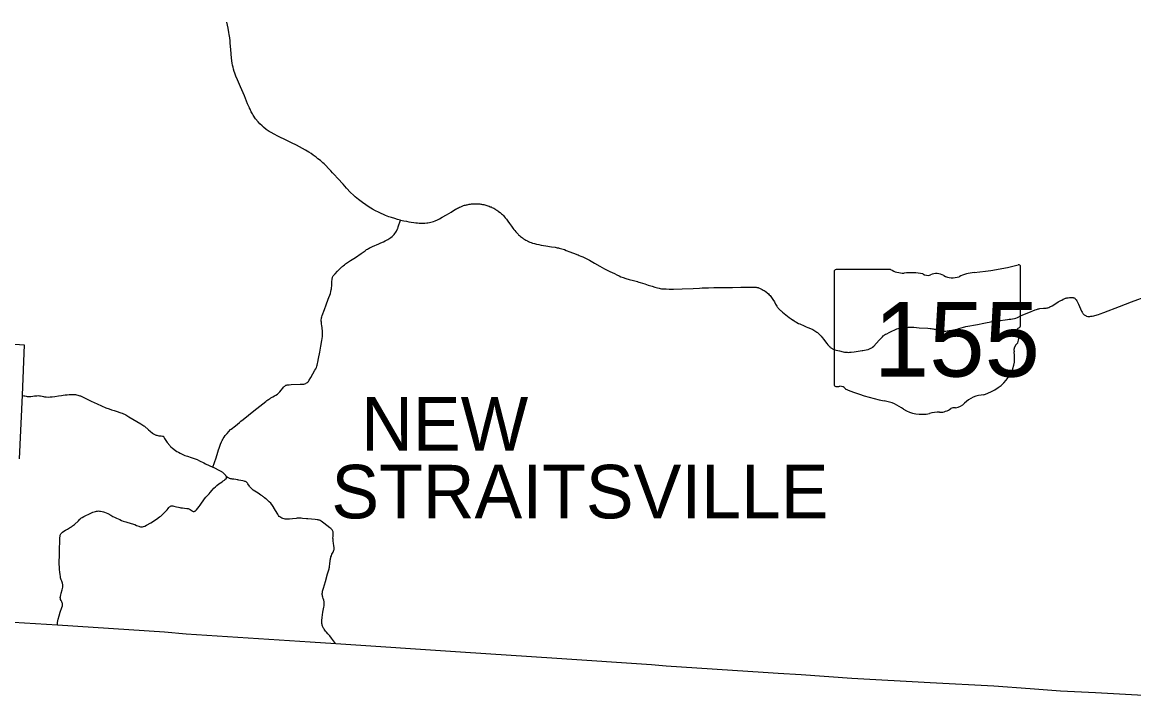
# Model space of a CAD drawing. Extents: x 1761803 to 2441803, y 509895 to 949895.
# Drawn here: x 2035458 to 2076996, y 661261 to 686419 of the extents above; entities that cross this region are included whole.
import ezdxf

# ---------------------------------------------------------------- set-up
doc = ezdxf.new("R2010")
doc.units = 0
for name, color, linetype in [('GM_X_County', 7, 'Continuous'), ('GM_X_County_Road', 7, 'Continuous'), ('GM_X_Minor_Lake', 7, 'Continuous'), ('GM_X_Township_Road', 7, 'Continuous')]:
    doc.layers.add(name, color=color, linetype=linetype)

msp = doc.modelspace()

# ---------------------------------------------------------------- linework, layer by layer
at = {"layer": 'GM_X_County'}
for points in [[(2031221, 674677), (2035535, 674368), (2035459, 672494), (2035338, 670111)], [(2035127, 664004), (2036780, 663916), (2040773, 663647), (2041579, 663576), (2046219, 663281), (2047171, 663211), (2051836, 662896), (2055430, 662667), (2058968, 662423), (2059525, 662385), (2063148, 662146), (2063712, 662108), (2064572, 662058), (2066457, 661921), (2069381, 661759), (2071765, 661626), (2073130, 661532), (2074255, 661446), (2075563, 661386), (2077810, 661261)]]:
    msp.add_lwpolyline(points, dxfattribs=at)
at = {"layer": 'GM_X_Minor_Lake'}
for points in [[(2046510, 681320), (2046509, 681321), (2046437, 681379), (2046332, 681455), (2046250, 681512), (2046169, 681566), (2046038, 681645), (2045930, 681704), (2045704, 681822), (2045523, 681911), (2045345, 681998), (2045011, 682163), (2044872, 682233), (2044759, 682297), (2044683, 682342), (2044577, 682415), (2044474, 682499), (2044419, 682547), (2044336, 682628), (2044275, 682694), (2044180, 682811), (2044148, 682854), (2044112, 682908), (2044085, 682952), (2044057, 682999), (2044019, 683070), (2043971, 683168), (2043952, 683208), (2043945, 683227), (2043882, 683372), (2043758, 683667), (2043616, 684001), (2043505, 684262), (2043446, 684406), (2043404, 684515), (2043379, 684585), (2043356, 684664), (2043336, 684739), (2043319, 684811), (2043305, 684885), (2043282, 685077), (2043255, 685402), (2043234, 685641), (2043227, 685723), (2043214, 685834), (2043195, 685958), (2043180, 686035), (2043149, 686192), (2043104, 686419)], [(2049593, 679027), (2049484, 679055), (2049381, 679083), (2049259, 679120), (2049159, 679155), (2049028, 679206), (2048960, 679234), (2048866, 679274), (2048772, 679319), (2048661, 679377), (2048545, 679440), (2048422, 679513), (2048297, 679593), (2048172, 679681), (2048028, 679792), (2047902, 679898), (2047838, 679957), (2047835, 679962), (2047731, 680057), (2047575, 680220), (2047446, 680366), (2047252, 680578), (2047112, 680733), (2047056, 680794), (2046987, 680871), (2046905, 680958), (2046804, 681062), (2046738, 681126), (2046691, 681169), (2046598, 681250), (2046510, 681320)], [(2049593, 679027), (2049715, 679002), (2049812, 678984), (2049901, 678969), (2049994, 678954), (2050096, 678938), (2050168, 678928), (2050229, 678921), (2050286, 678917), (2050349, 678913), (2050408, 678913), (2050505, 678918), (2050574, 678924), (2050621, 678932), (2050676, 678943), (2050726, 678954), (2050777, 678968), (2050827, 678982), (2050890, 679002), (2050982, 679041), (2051046, 679072), (2051154, 679132), (2051309, 679222), (2051484, 679330), (2051653, 679431), (2051683, 679448), (2051722, 679469), (2051756, 679487), (2051799, 679508), (2051847, 679529), (2051897, 679548), (2051951, 679568), (2051991, 679581), (2052025, 679590), (2052054, 679598), (2052081, 679604), (2052119, 679612), (2052159, 679620), (2052207, 679628), (2052252, 679633), (2052303, 679637), (2052346, 679639), (2052397, 679640), (2052462, 679638), (2052516, 679636), (2052560, 679631), (2052600, 679626), (2052623, 679623), (2052659, 679617), (2052690, 679611)], [(2052690, 679611), (2052707, 679607), (2052742, 679599), (2052779, 679589), (2052821, 679577), (2052856, 679566), (2052910, 679547), (2052950, 679530), (2052981, 679518), (2053012, 679503), (2053041, 679488), (2053079, 679470), (2053114, 679450), (2053149, 679430), (2053190, 679404), (2053227, 679378), (2053261, 679354), (2053313, 679313), (2053370, 679263), (2053403, 679233), (2053439, 679195), (2053472, 679158), (2053510, 679113), (2053553, 679058), (2053602, 678993), (2053672, 678897), (2053738, 678804), (2053795, 678725), (2053834, 678674), (2053861, 678639), (2053900, 678593), (2053941, 678548), (2053964, 678522), (2053989, 678499)], [(2049492, 678720), (2049512, 678776), (2049593, 679027)], [(2048861, 678180), (2048957, 678223), (2049025, 678255), (2049070, 678276), (2049114, 678300), (2049157, 678324), (2049196, 678348), (2049237, 678377), (2049284, 678415), (2049322, 678453), (2049342, 678474), (2049360, 678495), (2049387, 678530), (2049420, 678579), (2049441, 678614), (2049454, 678639), (2049487, 678707), (2049492, 678720)], [(2053989, 678499), (2054007, 678483), (2054037, 678455), (2054075, 678422), (2054115, 678389), (2054156, 678360), (2054193, 678334), (2054238, 678306), (2054274, 678284), (2054337, 678250), (2054382, 678229), (2054430, 678209), (2054476, 678190), (2054527, 678173), (2054600, 678149), (2054676, 678130), (2054761, 678113), (2054856, 678096), (2055024, 678068), (2055235, 678034), (2055371, 678012), (2055451, 677998), (2055494, 677991), (2055519, 677985), (2055574, 677972), (2055622, 677958), (2055675, 677940), (2055716, 677925), (2055789, 677898), (2055921, 677848), (2056015, 677811), (2056096, 677779), (2056177, 677747), (2056230, 677726)], [(2044663, 672332), (2044693, 672353), (2044720, 672370), (2044752, 672388), (2044822, 672429), (2044886, 672466), (2044935, 672495), (2044992, 672530), (2045018, 672549), (2045039, 672566), (2045059, 672585), (2045084, 672612), (2045133, 672673), (2045192, 672750), (2045219, 672784), (2045234, 672801), (2045248, 672815), (2045268, 672831), (2045290, 672845), (2045314, 672858), (2045336, 672867), (2045359, 672871), (2045390, 672876), (2045430, 672879), (2045512, 672882), (2045850, 672895), (2045916, 672897), (2045949, 672900), (2045982, 672905), (2046015, 672912), (2046050, 672926), (2046083, 672944), (2046115, 672967), (2046150, 673004), (2046171, 673032), (2046185, 673053), (2046242, 673151), (2046397, 673425), (2046425, 673478), (2046449, 673524), (2046468, 673572), (2046482, 673615), (2046496, 673671), (2046505, 673716), (2046532, 673860), (2046575, 674095), (2046616, 674316), (2046655, 674527), (2046667, 674605), (2046676, 674675), (2046681, 674750), (2046679, 674803), (2046675, 674869), (2046661, 675003), (2046649, 675090), (2046643, 675144), (2046636, 675211), (2046633, 675255), (2046634, 675301), (2046640, 675348), (2046646, 675382), (2046655, 675415), (2046669, 675460), (2046753, 675683), (2046819, 675860), (2046896, 676074), (2046973, 676288), (2046993, 676359), (2047008, 676423), (2047014, 676464), (2047019, 676505), (2047023, 676558), (2047031, 676736), (2047037, 676808), (2047042, 676841), (2047049, 676873), (2047057, 676898), (2047067, 676922), (2047080, 676944), (2047095, 676963), (2047113, 676986), (2047147, 677022), (2047242, 677119), (2047314, 677191), (2047363, 677241), (2047401, 677277), (2047426, 677299), (2047454, 677323), (2047499, 677357), (2047542, 677389), (2047731, 677516), (2047906, 677635), (2048121, 677782), (2048271, 677885), (2048329, 677925), (2048364, 677948), (2048398, 677970), (2048428, 677986), (2048457, 678002), (2048496, 678022), (2048543, 678042), (2048786, 678147), (2048861, 678180)], [(2056230, 677726), (2056276, 677709), (2056331, 677686), (2056409, 677653), (2056462, 677629), (2056530, 677596), (2056654, 677529), (2056849, 677418), (2057041, 677307), (2057134, 677255), (2057219, 677208), (2057296, 677170), (2057415, 677111), (2057585, 677031), (2057679, 676986), (2057759, 676949), (2057830, 676915), (2057915, 676881), (2058018, 676845), (2058138, 676811), (2058303, 676768), (2058404, 676742), (2058445, 676731), (2058458, 676728)], [(2058458, 676728), (2058500, 676715), (2058550, 676699), (2058720, 676643), (2058853, 676601), (2058998, 676556), (2059096, 676528), (2059203, 676497), (2059257, 676482), (2059299, 676474), (2059343, 676467), (2059377, 676464), (2059427, 676460), (2059518, 676455), (2059638, 676452), (2059793, 676453), (2060115, 676467), (2060536, 676474), (2060764, 676489), (2060866, 676494), (2060977, 676499), (2061100, 676503), (2061297, 676507), (2061584, 676510), (2061785, 676513), (2062005, 676516), (2062307, 676520), (2062621, 676523), (2062711, 676523), (2062791, 676523), (2062857, 676520), (2062885, 676519), (2062914, 676515), (2062937, 676510), (2062955, 676505), (2062977, 676498), (2063005, 676488), (2063040, 676472), (2063061, 676463), (2063104, 676442), (2063148, 676417), (2063180, 676397), (2063222, 676369), (2063265, 676339), (2063300, 676312), (2063345, 676270), (2063375, 676242), (2063403, 676212), (2063434, 676173), (2063462, 676137), (2063509, 676066), (2063567, 675971), (2063613, 675886), (2063636, 675849), (2063656, 675816), (2063672, 675790), (2063690, 675765), (2063712, 675737), (2063746, 675700), (2063768, 675677), (2063791, 675656), (2063815, 675634), (2063867, 675590), (2063997, 675486), (2064123, 675388), (2064189, 675340), (2064241, 675304)], [(2068610, 675025), (2068665, 675027), (2068778, 675024), (2068982, 675010), (2069296, 674988), (2069382, 674980), (2069427, 674976), (2069469, 674971), (2069498, 674967), (2069534, 674960), (2069587, 674950), (2069661, 674932), (2069732, 674912), (2069768, 674903), (2069793, 674897), (2069831, 674889), (2069882, 674884), (2069923, 674883), (2069971, 674885), (2070018, 674889), (2070102, 674901), (2070202, 674917), (2070261, 674926), (2070320, 674938), (2070396, 674958), (2070463, 674978), (2070635, 675030), (2070683, 675042), (2070722, 675051), (2071158, 675134), (2071394, 675181), (2071513, 675206), (2071592, 675221), (2071644, 675231), (2071705, 675241), (2071790, 675253), (2071918, 675271), (2072271, 675315), (2072340, 675323), (2072406, 675332), (2072470, 675342), (2072535, 675356), (2072590, 675371), (2072647, 675391), (2072794, 675462), (2073077, 675577), (2073158, 675609), (2073222, 675635), (2073311, 675672), (2073358, 675690), (2073393, 675704), (2073422, 675712), (2073449, 675718), (2073486, 675723), (2073623, 675734), (2073692, 675740), (2073721, 675744), (2073754, 675750), (2073789, 675757), (2073828, 675770), (2073865, 675786), (2073942, 675828), (2074041, 675886), (2074173, 675971), (2074267, 676023), (2074304, 676043), (2074361, 676071), (2074390, 676083), (2074421, 676096), (2074449, 676107), (2074474, 676113), (2074498, 676119), (2074541, 676128), (2074595, 676133), (2074640, 676137)], [(2074640, 676137), (2074680, 676137), (2074704, 676135), (2074727, 676132), (2074748, 676127), (2074768, 676119), (2074790, 676107), (2074812, 676092), (2074835, 676068), (2074849, 676048), (2074873, 676008), (2074926, 675893), (2075005, 675716), (2075046, 675631), (2075065, 675593), (2075076, 675570), (2075089, 675549), (2075102, 675531), (2075121, 675510), (2075139, 675493), (2075166, 675473), (2075187, 675461), (2075211, 675450), (2075235, 675441), (2075279, 675431), (2075305, 675427), (2075329, 675427)], [(2075329, 675427), (2075359, 675429), (2075391, 675434), (2075435, 675442), (2075508, 675457), (2075625, 675489), (2075677, 675504), (2075735, 675523), (2075871, 675575), (2076465, 675799), (2076914, 675972), (2077525, 676205)], [(2064241, 675304), (2064251, 675297), (2064305, 675262), (2064337, 675243), (2064368, 675225), (2064409, 675202), (2064469, 675172), (2064511, 675153), (2064561, 675130), (2064631, 675098), (2064756, 675046)], [(2064756, 675046), (2064810, 675023), (2064975, 674950), (2065002, 674938), (2065044, 674916), (2065080, 674895), (2065118, 674871), (2065155, 674844), (2065179, 674825), (2065212, 674797), (2065245, 674763), (2065280, 674727), (2065313, 674689), (2065349, 674646), (2065408, 674570), (2065479, 674479), (2065529, 674415), (2065561, 674375), (2065594, 674339), (2065626, 674308), (2065657, 674280), (2065681, 674260), (2065704, 674241), (2065723, 674228), (2065741, 674218), (2065768, 674205), (2065829, 674185), (2065869, 674173), (2066005, 674140), (2066138, 674112), (2066187, 674101), (2066215, 674097), (2066248, 674092), (2066281, 674090), (2066326, 674089), (2066377, 674091), (2066435, 674095), (2066549, 674108), (2066694, 674128), (2066847, 674152), (2066862, 674155)], [(2066862, 674155), (2066877, 674158), (2066991, 674181), (2067075, 674201), (2067124, 674215), (2067150, 674227), (2067174, 674239), (2067204, 674257), (2067233, 674280), (2067281, 674325), (2067486, 674546), (2067550, 674618), (2067577, 674646), (2067603, 674671), (2067633, 674701), (2067652, 674718), (2067680, 674740), (2067717, 674762), (2067763, 674785), (2067861, 674832), (2067982, 674893), (2068045, 674922), (2068090, 674943), (2068137, 674962), (2068187, 674976), (2068231, 674987), (2068278, 674996), (2068358, 675006), (2068433, 675014), (2068515, 675020), (2068569, 675024), (2068610, 675025)], [(2035459, 672480), (2035514, 672469), (2035555, 672460), (2035604, 672449), (2035636, 672445), (2035674, 672442), (2035724, 672440), (2035773, 672443), (2035850, 672452), (2035913, 672462), (2035961, 672468), (2036001, 672470), (2036050, 672471), (2036108, 672467), (2036142, 672461), (2036197, 672447), (2036251, 672435), (2036293, 672428), (2036358, 672423), (2036425, 672420), (2036501, 672423), (2036578, 672428), (2036670, 672439), (2036818, 672462), (2036920, 672477), (2036993, 672487), (2037059, 672497), (2037133, 672505), (2037208, 672515), (2037248, 672517), (2037303, 672519), (2037359, 672518), (2037403, 672515), (2037449, 672510), (2037491, 672504), (2037531, 672493), (2037572, 672482), (2037615, 672468), (2037635, 672461), (2037679, 672444), (2037805, 672383), (2038037, 672271), (2038256, 672171), (2038588, 672022), (2038701, 671978), (2038798, 671943), (2038888, 671915), (2038969, 671889), (2039148, 671828), (2039192, 671811), (2039238, 671793), (2039280, 671774), (2039327, 671749), (2039365, 671728), (2039407, 671704), (2039446, 671681), (2039894, 671415), (2039970, 671364), (2039999, 671345), (2040021, 671329), (2040173, 671199)], [(2043632, 671516), (2043713, 671582), (2043918, 671740), (2044115, 671899), (2044338, 672077), (2044558, 672254), (2044604, 672289), (2044634, 672312), (2044663, 672332)], [(2042956, 670843), (2042972, 670870), (2043009, 670926), (2043047, 670979), (2043115, 671061), (2043173, 671126), (2043241, 671202), (2043264, 671222), (2043423, 671347), (2043580, 671474), (2043632, 671516)], [(2040173, 671199), (2040238, 671144), (2040331, 671072), (2040366, 671047), (2040387, 671033), (2040408, 671021), (2040430, 671011), (2040457, 671000), (2040487, 670989), (2040521, 670980), (2040560, 670971), (2040598, 670967), (2040652, 670964), (2040653, 670964)], [(2040653, 670964), (2040701, 670960), (2040719, 670954), (2040733, 670945), (2040744, 670934), (2040755, 670918), (2040767, 670896), (2040778, 670874), (2040822, 670798), (2040848, 670759), (2040876, 670722), (2040969, 670603), (2040989, 670580), (2041009, 670560), (2041073, 670508), (2041190, 670422), (2041241, 670387), (2041301, 670354), (2041354, 670327), (2041484, 670261), (2041533, 670240)], [(2042869, 670659), (2042904, 670746), (2042931, 670801), (2042948, 670830), (2042956, 670843)], [(2042768, 670360), (2042793, 670442), (2042817, 670515), (2042840, 670584), (2042869, 670659), (2042869, 670659)], [(2041533, 670240), (2041540, 670237), (2041634, 670205), (2041773, 670157), (2041962, 670095), (2041991, 670083)], [(2041991, 670083), (2042083, 670037), (2042243, 669956), (2042306, 669926)], [(2042578, 669797), (2042703, 670152), (2042768, 670360)], [(2042306, 669926), (2042578, 669797)], [(2043004, 669549), (2043003, 669550), (2042953, 669595), (2042932, 669613), (2042915, 669626), (2042888, 669642), (2042578, 669797)], [(2040590, 667942), (2040632, 667973), (2040681, 668014), (2040720, 668051), (2040764, 668094), (2040821, 668153), (2040875, 668211), (2040911, 668257), (2040937, 668292), (2040950, 668310), (2040965, 668324), (2040980, 668336), (2041004, 668347), (2041028, 668352), (2041048, 668353), (2041082, 668350), (2041123, 668343), (2041224, 668323), (2041295, 668305), (2041342, 668294), (2041389, 668286), (2041446, 668278), (2041523, 668271), (2041604, 668262), (2041636, 668258), (2041664, 668253), (2041682, 668247), (2041706, 668235), (2041734, 668219), (2041768, 668192), (2041805, 668165), (2041823, 668155), (2041843, 668148), (2041859, 668146), (2041882, 668148), (2041900, 668151), (2041920, 668161), (2041944, 668178), (2041974, 668208), (2042067, 668331), (2042103, 668379), (2042154, 668458), (2042213, 668544), (2042270, 668619), (2042319, 668674), (2042380, 668740), (2042438, 668805), (2042477, 668848), (2042554, 668936), (2042618, 669012), (2042677, 669068), (2042730, 669117), (2042800, 669172), (2042927, 669258), (2042965, 669284), (2043011, 669318), (2043033, 669338), (2043077, 669380), (2043086, 669393), (2043090, 669403), (2043093, 669416), (2043094, 669429), (2043094, 669441)], [(2044588, 668599), (2044567, 668616), (2044515, 668659), (2044480, 668687), (2044448, 668709), (2044420, 668729), (2044373, 668760), (2044272, 668823), (2044209, 668862), (2044146, 668904), (2044093, 668941), (2044045, 668982), (2044015, 669010), (2043983, 669040), (2043973, 669051), (2043965, 669061), (2043946, 669095), (2043928, 669127), (2043915, 669145), (2043893, 669178), (2043870, 669208), (2043851, 669227), (2043837, 669240), (2043820, 669250), (2043798, 669260), (2043782, 669265), (2043755, 669274), (2043704, 669284), (2043555, 669317), (2043519, 669325), (2043488, 669330), (2043436, 669339), (2043362, 669347), (2043302, 669355), (2043276, 669359), (2043239, 669367), (2043205, 669376), (2043187, 669383), (2043154, 669401), (2043094, 669441), (2043092, 669453), (2043087, 669462), (2043072, 669481), (2043049, 669504), (2043043, 669510), (2043004, 669549)], [(2044775, 668415), (2044744, 668452), (2044688, 668510), (2044624, 668568), (2044588, 668599)], [(2046076, 667870), (2045931, 667885), (2045879, 667889), (2045831, 667892), (2045781, 667893), (2045737, 667891), (2045690, 667888), (2045560, 667874), (2045449, 667863), (2045390, 667858), (2045335, 667856), (2045280, 667861), (2045241, 667870), (2045202, 667883), (2045157, 667899), (2045127, 667917), (2045090, 667942), (2045065, 667963), (2045040, 667994), (2045004, 668046), (2044864, 668286), (2044862, 668287), (2044835, 668332), (2044808, 668373), (2044780, 668410), (2044775, 668415)], [(2036776, 663916), (2036779, 664000), (2036789, 664060), (2036802, 664124), (2036832, 664243), (2036880, 664387), (2036942, 664555), (2036959, 664618), (2036963, 664655), (2036962, 664681), (2036957, 664703), (2036949, 664728), (2036932, 664765), (2036907, 664817), (2036893, 664857), (2036884, 664893), (2036881, 664926), (2036884, 664965), (2036888, 664993), (2036895, 665018), (2036915, 665088), (2036950, 665213), (2036963, 665268), (2036969, 665316), (2036973, 665359), (2036969, 665416), (2036965, 665440), (2036960, 665469), (2036951, 665500), (2036934, 665543), (2036910, 665596), (2036902, 665624), (2036893, 665662), (2036884, 665713), (2036873, 665795), (2036861, 665872), (2036853, 665977), (2036845, 666088), (2036843, 666151), (2036844, 666302), (2036848, 666467), (2036853, 666590), (2036854, 666690), (2036862, 667082), (2036866, 667140), (2036867, 667182), (2036870, 667210), (2036873, 667232), (2036878, 667261), (2036889, 667288), (2036905, 667312), (2036923, 667336), (2036944, 667358), (2036966, 667377), (2037015, 667413), (2037071, 667446), (2037150, 667490), (2037259, 667553), (2037293, 667573), (2037338, 667606), (2037406, 667663), (2037555, 667797), (2037612, 667853), (2037636, 667876), (2037653, 667891), (2037667, 667903), (2037693, 667919), (2037765, 667959), (2038020, 668085), (2038066, 668105), (2038100, 668118), (2038148, 668134), (2038198, 668149), (2038229, 668156), (2038266, 668161), (2038303, 668163), (2038343, 668161), (2038385, 668156), (2038442, 668147), (2038492, 668135), (2038538, 668121), (2038593, 668098), (2038660, 668066), (2038768, 668003), (2038842, 667961), (2038902, 667931), (2038986, 667891), (2039101, 667839), (2039170, 667807), (2039226, 667787), (2039324, 667755), (2039533, 667697), (2039576, 667684), (2039612, 667671), (2039665, 667652), (2039733, 667623), (2039810, 667591), (2039845, 667578), (2039880, 667571), (2039908, 667568), (2039935, 667570), (2039956, 667573), (2039992, 667582), (2040042, 667602), (2040105, 667634), (2040261, 667724), (2040357, 667783), (2040410, 667817), (2040481, 667863), (2040590, 667942)], [(2047164, 663211), (2047055, 663358), (2047014, 663416), (2046952, 663495), (2046879, 663579), (2046824, 663638), (2046792, 663677), (2046766, 663711), (2046744, 663743), (2046724, 663775), (2046709, 663802), (2046696, 663830), (2046681, 663862), (2046670, 663893), (2046661, 663924), (2046656, 663956), (2046653, 663995), (2046655, 664025), (2046656, 664048), (2046659, 664074), (2046668, 664180), (2046695, 664382), (2046728, 664572), (2046737, 664624), (2046740, 664661), (2046742, 664695), (2046740, 664737), (2046737, 664773), (2046726, 664832), (2046709, 664894), (2046692, 664949), (2046682, 664982), (2046675, 665009), (2046671, 665046), (2046670, 665080), (2046673, 665118), (2046680, 665165), (2046689, 665205), (2046710, 665283), (2046785, 665531), (2046869, 665815), (2046905, 665933), (2046923, 665997), (2046931, 666030), (2046938, 666063), (2046945, 666109), (2046953, 666162), (2046971, 666331), (2046976, 666364), (2046980, 666391), (2046987, 666421), (2046996, 666452), (2047009, 666487), (2047033, 666544), (2047073, 666627), (2047092, 666667), (2047103, 666697), (2047109, 666723), (2047113, 666760), (2047113, 666804), (2047107, 666865), (2047094, 666958), (2047079, 667037), (2047075, 667077), (2047072, 667105), (2047070, 667143), (2047077, 667225), (2047083, 667284), (2047083, 667324), (2047081, 667354), (2047078, 667372), (2047073, 667390), (2047063, 667411), (2047050, 667435), (2047034, 667457), (2047013, 667483), (2046990, 667506), (2046954, 667536), (2046734, 667708), (2046632, 667785), (2046596, 667806), (2046572, 667817), (2046538, 667826), (2046512, 667832), (2046482, 667836), (2046400, 667847), (2046136, 667864), (2046076, 667870)]]:
    msp.add_lwpolyline(points, dxfattribs=at)
at = {"layer": 'GM_X_Township_Road'}
for p, q in [((2065803, 677112), (2065803, 672885)), ((2067910, 677185), (2065872, 677185)), ((2072764, 675078), (2072764, 677289)), ((2072763, 675079), (2072764, 675078))]:
    msp.add_line(p, q, dxfattribs=at)
for centre, major_axis, start_param, end_param in [((2065883, 677121), (80.6, 0), 1.712693, 3.28349), ((2068396, 677675), (782, 0), 4.042523, 4.731795), ((2070284, 682947), (7382, 0), 4.814394, 5.042369), ((2072687, 677298), (77.5, 0), 6.141152, 7.989035), ((2068655, 674812), (2808, 0), 1.404758, 1.657858), ((2069292, 677143), (226, 0), 3.836095, 5.185415), ((2069624, 676654), (469, 0), 0.950623, 2.079405), ((2070229, 677324), (564, 0), 4.081561, 5.145723), ((2071226, 675894), (1485, 0), 1.699011, 2.107814), ((2072746, 674916), (120, 0), 1.883978, 3.671073), ((2072681, 675070), (82.9, 0), 5.05454, 6.418171), ((2071983, 674637), (720, 0), 5.934695, 6.695948), ((2073041, 674153), (524, 0), 2.387724, 3.262537), ((2070698, 673872), (1846, 0), 5.101752, 6.440018), ((2065883, 672876), (81.4, 0), 3.00124, 4.508301), ((2065896, 673308), (621, 0), 4.665946, 4.897461), ((2066023, 672641), (224, 0), 0.519207, 1.627899), ((2068849, 676439), (5331, 0), 4.195997, 4.488961), ((2071476, 671699), (1011, 0), 1.647645, 2.488434), ((2067260, 670987), (1668, 0), 0.823519, 1.323587), ((2070195, 672476), (597, 0), 4.937069, 5.64225), ((2069064, 672620), (1058, 0), 4.026481, 4.996735), ((2069675, 671159), (870, 0), 1.495662, 1.94098), ((2069753, 672304), (564, 0), 4.691044, 5.507374), ((2070263, 671895), (159, 0), 1.147584, 2.315152)]:
    msp.add_ellipse(centre, major_axis=major_axis, ratio=0.8, start_param=start_param, end_param=end_param, dxfattribs=at)

# ---------------------------------------------------------------- texts
at = {"layer": 'GM_X_County_Road'}
for s, p in [('NEW', (2048127, 670421)), ('STRAITSVILLE', (2047010, 667887))]:
    msp.add_text(s, height=2000, rotation=0, dxfattribs=at).set_placement(p)
at = {"layer": 'GM_X_Township_Road'}
msp.add_text('155', height=2784.4, dxfattribs=at).set_placement((2067279, 673183))

doc.saveas('drawing.dxf')
